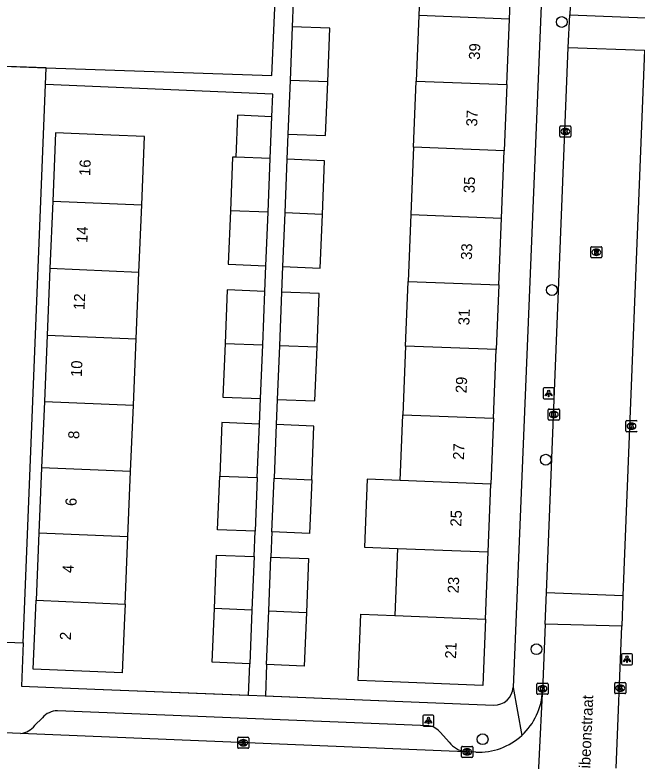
# Model space of a CAD drawing. Extents: x 161355 to 162026, y 386504 to 387459.
# Drawn here: x 161586.7 to 161642.9, y 387127.1 to 387194.5 of the extents above; entities that cross this region are included whole.
import ezdxf

# ---------------------------------------------------------------- set-up
doc = ezdxf.new("R2010")
doc.units = 0
for name, color, linetype in [('IMGEO_Boom', 7, 'Continuous'), ('IMGEO_Kolk', 7, 'Continuous'), ('IMGEO_Lichtpunt', 7, 'Continuous'), ('IMGEO_Muur', 7, 'Continuous'), ('IMGEO_Openbare_ruimte_label', 7, 'Continuous'), ('IMGEO_Pand', 7, 'Continuous'), ('IMGEO_Pand_nummerreeks', 7, 'Continuous'), ('IMGEO_Rijbaan_lokaal_open', 7, 'Continuous'), ('IMGEO_Rioolput', 7, 'Continuous'), ('IMGEO_Voetpad_open', 7, 'Continuous')]:
    doc.layers.add(name, color=color, linetype=linetype)

msp = doc.modelspace()

# ---------------------------------------------------------------- linework, layer by layer
at = {"layer": 'IMGEO_Boom'}
for centre in [(161636.129, 387193.845), (161635.245, 387169.621), (161634.687, 387154.292), (161633.843, 387137.165), (161628.979, 387129.028)]:
    msp.add_circle(centre, 0.489, dxfattribs=at)
at = {"layer": 'IMGEO_Kolk'}
for p, q in [((161635.95, 387183.524), (161635.95, 387184.376)), ((161636.025, 387184.45), (161636.877, 387184.45)), ((161636.951, 387184.376), (161636.951, 387183.524)), ((161636.461, 387183.67), (161636.436, 387183.67)), ((161636.438, 387184.23), (161636.463, 387184.23)), ((161636.877, 387183.45), (161636.025, 387183.45)), ((161634.909, 387157.946), (161634.909, 387158.798)), ((161634.984, 387158.872), (161635.836, 387158.872)), ((161635.397, 387158.652), (161635.422, 387158.652)), ((161635.91, 387158.798), (161635.91, 387157.946)), ((161635.42, 387158.092), (161635.395, 387158.092)), ((161635.836, 387157.872), (161634.984, 387157.872)), ((161641.93, 387156.898), (161641.93, 387157.75)), ((161642.005, 387157.824), (161642.857, 387157.824)), ((161642.418, 387157.604), (161642.443, 387157.604)), ((161642.857, 387156.824), (161642.005, 387156.824)), ((161642.441, 387157.044), (161642.416, 387157.044)), ((161633.889, 387133.166), (161633.889, 387134.018)), ((161633.964, 387134.092), (161634.816, 387134.092)), ((161634.377, 387133.872), (161634.402, 387133.872)), ((161634.89, 387134.018), (161634.89, 387133.166)), ((161640.912, 387133.223), (161640.912, 387134.075)), ((161640.987, 387134.149), (161641.839, 387134.149)), ((161641.4, 387133.929), (161641.425, 387133.929)), ((161641.913, 387134.075), (161641.913, 387133.223)), ((161634.816, 387133.092), (161633.964, 387133.092)), ((161634.4, 387133.312), (161634.375, 387133.312)), ((161641.839, 387133.149), (161640.987, 387133.149)), ((161641.423, 387133.369), (161641.398, 387133.369)), ((161606.857, 387128.288), (161606.857, 387129.14)), ((161606.932, 387129.214), (161607.784, 387129.214)), ((161607.345, 387128.994), (161607.37, 387128.994)), ((161607.858, 387129.14), (161607.858, 387128.288)), ((161607.368, 387128.434), (161607.343, 387128.434)), ((161627.081, 387127.461), (161627.081, 387128.313)), ((161627.156, 387128.387), (161628.008, 387128.387)), ((161628.082, 387128.313), (161628.082, 387127.461)), ((161607.784, 387128.214), (161606.932, 387128.214)), ((161627.569, 387128.167), (161627.594, 387128.167)), ((161628.008, 387127.387), (161627.156, 387127.387)), ((161627.592, 387127.607), (161627.567, 387127.607))]:
    msp.add_line(p, q, dxfattribs=at)
for points in [[(161635.95, 387183.524), (161635.95, 387184.376)], [(161636.025, 387184.45), (161636.877, 387184.45)], [(161636.951, 387184.376), (161636.951, 387183.524)], [(161636.271, 387184.15), (161636.394, 387184.15), (161636.394, 387183.999), (161636.524, 387184.15), (161636.688, 387184.15), (161636.542, 387183.999), (161636.695, 387183.75), (161636.543, 387183.75), (161636.458, 387183.914), (161636.394, 387183.847), (161636.394, 387183.75), (161636.271, 387183.75), (161636.271, 387184.15)], [(161636.877, 387183.45), (161636.025, 387183.45)], [(161634.909, 387157.946), (161634.909, 387158.798)], [(161634.984, 387158.872), (161635.836, 387158.872)], [(161635.91, 387158.798), (161635.91, 387157.946)], [(161635.23, 387158.572), (161635.353, 387158.572), (161635.353, 387158.421), (161635.483, 387158.572), (161635.647, 387158.572), (161635.501, 387158.421), (161635.654, 387158.172), (161635.502, 387158.172), (161635.417, 387158.336), (161635.353, 387158.269), (161635.353, 387158.172), (161635.23, 387158.172), (161635.23, 387158.572)], [(161635.836, 387157.872), (161634.984, 387157.872)], [(161641.93, 387156.898), (161641.93, 387157.75)], [(161642.005, 387157.824), (161642.857, 387157.824)], [(161642.251, 387157.524), (161642.374, 387157.524), (161642.374, 387157.373), (161642.504, 387157.524), (161642.668, 387157.524), (161642.522, 387157.373), (161642.675, 387157.124), (161642.523, 387157.124), (161642.438, 387157.288), (161642.374, 387157.221), (161642.374, 387157.124), (161642.251, 387157.124), (161642.251, 387157.524)], [(161642.857, 387156.824), (161642.005, 387156.824)], [(161633.889, 387133.166), (161633.889, 387134.018)], [(161633.964, 387134.092), (161634.816, 387134.092)], [(161634.21, 387133.792), (161634.333, 387133.792), (161634.333, 387133.641), (161634.463, 387133.792), (161634.627, 387133.792), (161634.481, 387133.641), (161634.634, 387133.392), (161634.482, 387133.392), (161634.397, 387133.556), (161634.333, 387133.489), (161634.333, 387133.392), (161634.21, 387133.392), (161634.21, 387133.792)], [(161634.89, 387134.018), (161634.89, 387133.166)], [(161640.912, 387133.223), (161640.912, 387134.075)], [(161640.987, 387134.149), (161641.839, 387134.149)], [(161641.233, 387133.849), (161641.356, 387133.849), (161641.356, 387133.698), (161641.486, 387133.849), (161641.65, 387133.849), (161641.504, 387133.698), (161641.657, 387133.449), (161641.505, 387133.449), (161641.42, 387133.613), (161641.356, 387133.546), (161641.356, 387133.449), (161641.233, 387133.449), (161641.233, 387133.849)], [(161641.913, 387134.075), (161641.913, 387133.223)], [(161634.816, 387133.092), (161633.964, 387133.092)], [(161641.839, 387133.149), (161640.987, 387133.149)], [(161606.857, 387128.288), (161606.857, 387129.14)], [(161606.932, 387129.214), (161607.784, 387129.214)], [(161607.858, 387129.14), (161607.858, 387128.288)], [(161607.178, 387128.914), (161607.301, 387128.914), (161607.301, 387128.763), (161607.431, 387128.914), (161607.595, 387128.914), (161607.449, 387128.763), (161607.602, 387128.514), (161607.45, 387128.514), (161607.365, 387128.678), (161607.301, 387128.611), (161607.301, 387128.514), (161607.178, 387128.514), (161607.178, 387128.914)], [(161627.081, 387127.461), (161627.081, 387128.313)], [(161627.156, 387128.387), (161628.008, 387128.387)], [(161628.082, 387128.313), (161628.082, 387127.461)], [(161607.784, 387128.214), (161606.932, 387128.214)], [(161627.402, 387128.087), (161627.525, 387128.087), (161627.525, 387127.936), (161627.655, 387128.087), (161627.819, 387128.087), (161627.673, 387127.936), (161627.826, 387127.687), (161627.674, 387127.687), (161627.589, 387127.851), (161627.525, 387127.784), (161627.525, 387127.687), (161627.402, 387127.687), (161627.402, 387128.087)], [(161628.008, 387127.387), (161627.156, 387127.387)]]:
    msp.add_lwpolyline(points, dxfattribs=at)
for centre, start, end in [((161636.027, 387184.374), 91.55205, 178.44795), ((161636.027, 387184.374), 91.55205, 178.44795), ((161636.875, 387184.374), 1.55205, 88.44795), ((161636.875, 387184.374), 1.55205, 88.44795), ((161636.027, 387183.526), 181.55205, 268.44795), ((161636.027, 387183.526), 181.55205, 268.44795), ((161636.875, 387183.526), 271.55205, 358.44795), ((161636.875, 387183.526), 271.55205, 358.44795), ((161634.986, 387158.796), 91.55205, 178.44795), ((161634.986, 387158.796), 91.55205, 178.44795), ((161635.834, 387158.796), 1.55205, 88.44795), ((161635.834, 387158.796), 1.55205, 88.44795), ((161634.986, 387157.948), 181.55205, 268.44795), ((161634.986, 387157.948), 181.55205, 268.44795), ((161635.834, 387157.948), 271.55205, 358.44795), ((161635.834, 387157.948), 271.55205, 358.44795), ((161642.007, 387157.748), 91.55205, 178.44795), ((161642.007, 387157.748), 91.55205, 178.44795), ((161642.855, 387157.748), 1.55205, 88.44795), ((161642.855, 387157.748), 1.55205, 88.44795), ((161642.007, 387156.9), 181.55205, 268.44795), ((161642.007, 387156.9), 181.55205, 268.44795), ((161642.855, 387156.9), 271.55205, 358.44795), ((161642.855, 387156.9), 271.55205, 358.44795), ((161633.966, 387134.016), 91.55205, 178.44795), ((161633.966, 387134.016), 91.55205, 178.44795), ((161634.814, 387134.016), 1.55205, 88.44795), ((161634.814, 387134.016), 1.55205, 88.44795), ((161640.989, 387134.073), 91.55205, 178.44795), ((161640.989, 387134.073), 91.55205, 178.44795), ((161641.837, 387134.073), 1.55205, 88.44795), ((161641.837, 387134.073), 1.55205, 88.44795), ((161633.966, 387133.168), 181.55205, 268.44795), ((161633.966, 387133.168), 181.55205, 268.44795), ((161634.814, 387133.168), 271.55205, 358.44795), ((161634.814, 387133.168), 271.55205, 358.44795), ((161640.989, 387133.225), 181.55205, 268.44795), ((161640.989, 387133.225), 181.55205, 268.44795), ((161641.837, 387133.225), 271.55205, 358.44795), ((161641.837, 387133.225), 271.55205, 358.44795), ((161606.934, 387129.138), 91.55205, 178.44795), ((161606.934, 387129.138), 91.55205, 178.44795), ((161607.782, 387129.138), 1.55205, 88.44795), ((161607.782, 387129.138), 1.55205, 88.44795), ((161627.158, 387128.311), 91.55205, 178.44795), ((161627.158, 387128.311), 91.55205, 178.44795), ((161628.006, 387128.311), 1.55205, 88.44795), ((161628.006, 387128.311), 1.55205, 88.44795), ((161606.934, 387128.29), 181.55205, 268.44795), ((161606.934, 387128.29), 181.55205, 268.44795), ((161607.782, 387128.29), 271.55205, 358.44795), ((161607.782, 387128.29), 271.55205, 358.44795), ((161627.158, 387127.463), 181.55205, 268.44795), ((161627.158, 387127.463), 181.55205, 268.44795), ((161628.006, 387127.463), 271.55205, 358.44795), ((161628.006, 387127.463), 271.55205, 358.44795)]:
    msp.add_arc(centre, 0.0765, start, end, dxfattribs=at)
for centre, major_axis, ratio, start_param, end_param in [((161636.437, 387183.95), (-0.387, 0.002), 0.722429, 4.712389, 7.853982), ((161636.462, 387183.95), (-0.39, 0.002), 0.717154, 1.570796, 4.712389), ((161635.396, 387158.372), (-0.387, 0.002), 0.722429, 4.712389, 7.853982), ((161635.421, 387158.372), (-0.39, 0.002), 0.717154, 1.570796, 4.712389), ((161642.417, 387157.324), (-0.387, 0.002), 0.722429, 4.712389, 7.853982), ((161642.442, 387157.324), (-0.39, 0.002), 0.717154, 1.570796, 4.712389), ((161634.376, 387133.592), (-0.387, 0.002), 0.722429, 4.712389, 7.853982), ((161634.401, 387133.592), (-0.39, 0.002), 0.717154, 1.570796, 4.712389), ((161641.399, 387133.649), (-0.387, 0.002), 0.722429, 4.712389, 7.853982), ((161641.424, 387133.649), (-0.39, 0.002), 0.717154, 1.570796, 4.712389), ((161607.344, 387128.714), (-0.387, 0.002), 0.722429, 4.712389, 7.853982), ((161607.369, 387128.714), (-0.39, 0.002), 0.717154, 1.570796, 4.712389), ((161627.568, 387127.887), (-0.387, 0.002), 0.722429, 4.712389, 7.853982), ((161627.593, 387127.887), (-0.39, 0.002), 0.717154, 1.570796, 4.712389)]:
    msp.add_ellipse(centre, major_axis=major_axis, ratio=ratio, start_param=start_param, end_param=end_param, dxfattribs=at)
at = {"layer": 'IMGEO_Lichtpunt'}
for p, q in [((161634.451, 387160.683), (161634.451, 387159.876)), ((161634.451, 387160.683), (161634.451, 387159.876)), ((161635.353, 387160.778), (161634.545, 387160.778)), ((161635.353, 387160.778), (161634.545, 387160.778)), ((161635.447, 387159.876), (161635.447, 387160.683)), ((161635.447, 387159.876), (161635.447, 387160.683)), ((161634.545, 387159.782), (161635.353, 387159.782)), ((161634.545, 387159.782), (161635.353, 387159.782)), ((161641.521, 387136.661), (161641.521, 387135.854)), ((161641.521, 387136.661), (161641.521, 387135.854)), ((161642.423, 387136.756), (161641.615, 387136.756)), ((161642.423, 387136.756), (161641.615, 387136.756)), ((161642.517, 387135.854), (161642.517, 387136.661)), ((161642.517, 387135.854), (161642.517, 387136.661)), ((161641.615, 387135.76), (161642.423, 387135.76)), ((161641.615, 387135.76), (161642.423, 387135.76)), ((161623.587, 387131.118), (161623.587, 387130.311)), ((161623.587, 387131.118), (161623.587, 387130.311)), ((161624.489, 387131.213), (161623.681, 387131.213)), ((161624.489, 387131.213), (161623.681, 387131.213)), ((161624.583, 387130.311), (161624.583, 387131.118)), ((161624.583, 387130.311), (161624.583, 387131.118)), ((161623.681, 387130.217), (161624.489, 387130.217)), ((161623.681, 387130.217), (161624.489, 387130.217))]:
    msp.add_line(p, q, dxfattribs=at)
for points in [[(161634.825, 387160.347), (161634.864, 387160.319), (161634.676, 387160.057), (161634.638, 387160.084), (161634.825, 387160.347)], [(161634.927, 387160.299), (161634.974, 387160.299), (161634.974, 387159.977), (161634.927, 387159.977), (161634.927, 387160.299)], [(161635.037, 387160.319), (161635.075, 387160.346), (161635.262, 387160.084), (161635.223, 387160.056), (161635.037, 387160.319)], [(161641.895, 387136.325), (161641.934, 387136.297), (161641.746, 387136.035), (161641.708, 387136.062), (161641.895, 387136.325)], [(161641.997, 387136.277), (161642.044, 387136.277), (161642.044, 387135.955), (161641.997, 387135.955), (161641.997, 387136.277)], [(161642.107, 387136.297), (161642.145, 387136.324), (161642.332, 387136.062), (161642.293, 387136.034), (161642.107, 387136.297)], [(161623.961, 387130.782), (161624, 387130.754), (161623.812, 387130.492), (161623.774, 387130.519), (161623.961, 387130.782)], [(161624.063, 387130.734), (161624.11, 387130.734), (161624.11, 387130.412), (161624.063, 387130.412), (161624.063, 387130.734)], [(161624.173, 387130.754), (161624.211, 387130.781), (161624.398, 387130.519), (161624.359, 387130.491), (161624.173, 387130.754)]]:
    msp.add_lwpolyline(points, dxfattribs=at)
for centre in [(161634.95, 387160.481), (161642.02, 387136.459), (161624.086, 387130.916)]:
    msp.add_circle(centre, 0.0994, dxfattribs=at)
for centre, start, end in [((161634.545, 387160.683), 90, 180), ((161634.545, 387160.683), 90, 180), ((161635.353, 387160.683), 0, 90), ((161635.353, 387160.683), 0, 90), ((161634.545, 387159.876), 180, 270), ((161634.545, 387159.876), 180, 270), ((161635.353, 387159.876), 270, 0), ((161635.353, 387159.876), 270, 360), ((161641.615, 387136.661), 90, 180), ((161641.615, 387136.661), 90, 180), ((161642.423, 387136.661), 0, 90), ((161642.423, 387136.661), 0, 90), ((161641.615, 387135.854), 180, 270), ((161641.615, 387135.854), 180, 270), ((161642.423, 387135.854), 270, 0), ((161642.423, 387135.854), 270, 360), ((161623.681, 387131.118), 90, 180), ((161623.681, 387131.118), 90, 180), ((161624.489, 387131.118), 0, 90), ((161624.489, 387131.118), 0, 90), ((161623.681, 387130.311), 180, 270), ((161623.681, 387130.311), 180, 270), ((161624.489, 387130.311), 270, 0), ((161624.489, 387130.311), 270, 360)]:
    msp.add_arc(centre, 0.0946, start, end, dxfattribs=at)
at = {"layer": 'IMGEO_Muur'}
for points in [[(161571.591, 387190.403), (161589.556, 387189.7)], [(161593.961, 387133.561), (161607.749, 387133.005)], [(161609.328, 387132.941), (161623.238, 387132.38)]]:
    msp.add_lwpolyline(points, dxfattribs=at)
at = {"layer": 'IMGEO_Pand'}
for points in [[(161623.446, 387200.54), (161623.203, 387194.44)], [(161631.396, 387194.115), (161631.638, 387200.215)], [(161623.203, 387194.44), (161622.968, 387188.509)], [(161631.396, 387194.115), (161623.203, 387194.44)], [(161631.16, 387188.184), (161631.396, 387194.115)], [(161611.784, 387193.411), (161611.59, 387188.568)], [(161614.987, 387188.432), (161615.181, 387193.275), (161611.784, 387193.411)], [(161611.59, 387188.568), (161611.395, 387183.722)], [(161611.395, 387183.722), (161614.792, 387183.586), (161614.987, 387188.432)], [(161614.987, 387188.432), (161611.59, 387188.568)], [(161622.73, 387182.532), (161622.968, 387188.509)], [(161622.968, 387188.509), (161631.16, 387188.184)], [(161631.16, 387188.184), (161630.922, 387182.206)], [(161609.949, 387185.29), (161606.846, 387185.416), (161606.692, 387181.627)], [(161609.796, 387181.501), (161609.949, 387185.29)], [(161598.188, 387177.323), (161598.445, 387183.484), (161595.403, 387183.611), (161590.407, 387183.819), (161590.15, 387177.658)], [(161622.73, 387182.532), (161622.488, 387176.436)], [(161630.922, 387182.206), (161622.73, 387182.532)], [(161606.692, 387181.627), (161606.398, 387181.639), (161606.202, 387176.793)], [(161609.796, 387181.501), (161606.692, 387181.627)], [(161630.68, 387176.11), (161630.922, 387182.206)], [(161609.599, 387176.655), (161609.796, 387181.501)], [(161611.304, 387181.442), (161611.109, 387176.585)], [(161614.506, 387176.448), (161614.701, 387181.305), (161611.304, 387181.442)], [(161590.15, 387177.658), (161589.896, 387171.555)], [(161590.15, 387177.658), (161598.188, 387177.323)], [(161597.934, 387171.22), (161598.188, 387177.323)], [(161606.202, 387176.793), (161606.006, 387171.947), (161609.403, 387171.809)], [(161609.599, 387176.655), (161606.202, 387176.793)], [(161609.403, 387171.809), (161609.599, 387176.655)], [(161611.109, 387176.585), (161610.914, 387171.739)], [(161610.914, 387171.739), (161614.311, 387171.602), (161614.506, 387176.448)], [(161614.506, 387176.448), (161611.109, 387176.585)], [(161622.488, 387176.436), (161622.248, 387170.408)], [(161622.488, 387176.436), (161630.68, 387176.11)], [(161630.44, 387170.083), (161630.68, 387176.11)], [(161589.896, 387171.555), (161589.645, 387165.539)], [(161597.934, 387171.22), (161589.896, 387171.555)], [(161597.683, 387165.203), (161597.934, 387171.22)], [(161622.016, 387164.564), (161622.248, 387170.408)], [(161622.248, 387170.408), (161630.44, 387170.083)], [(161609.309, 387169.496), (161605.912, 387169.633), (161605.716, 387164.802)], [(161609.113, 387164.664), (161609.309, 387169.496)], [(161610.822, 387169.445), (161610.627, 387164.584)], [(161614.024, 387164.447), (161614.219, 387169.308), (161610.822, 387169.445)], [(161630.44, 387170.083), (161630.208, 387164.239)], [(161589.645, 387165.539), (161589.396, 387159.561)], [(161589.645, 387165.539), (161597.683, 387165.203)], [(161597.434, 387159.225), (161597.683, 387165.203)], [(161605.716, 387164.802), (161605.519, 387159.956), (161608.917, 387159.818)], [(161605.716, 387164.802), (161609.113, 387164.664)], [(161608.917, 387159.818), (161609.113, 387164.664)], [(161610.627, 387164.584), (161610.432, 387159.738)], [(161610.432, 387159.738), (161613.83, 387159.601), (161614.024, 387164.447)], [(161614.024, 387164.447), (161610.627, 387164.584)], [(161622.016, 387164.564), (161621.77, 387158.355)], [(161630.208, 387164.239), (161622.016, 387164.564)], [(161629.961, 387158.03), (161630.208, 387164.239)], [(161589.396, 387159.561), (161589.146, 387153.566)], [(161589.396, 387159.561), (161597.434, 387159.225)], [(161597.184, 387153.23), (161597.434, 387159.225)], [(161621.533, 387152.402), (161621.77, 387158.355)], [(161621.77, 387158.355), (161629.961, 387158.03)], [(161629.961, 387158.03), (161629.725, 387152.077)], [(161608.823, 387157.516), (161605.426, 387157.654), (161605.23, 387152.811)], [(161608.627, 387152.673), (161608.823, 387157.516)], [(161610.341, 387157.457), (161610.147, 387152.617)], [(161613.544, 387152.48), (161613.738, 387157.321), (161610.341, 387157.457)], [(161589.146, 387153.566), (161588.901, 387147.684)], [(161597.184, 387153.23), (161589.146, 387153.566)], [(161596.939, 387147.348), (161597.184, 387153.23)], [(161608.431, 387147.827), (161605.033, 387147.965), (161605.23, 387152.811)], [(161605.23, 387152.811), (161608.627, 387152.673)], [(161608.627, 387152.673), (161608.431, 387147.827)], [(161609.952, 387147.771), (161610.147, 387152.617)], [(161610.147, 387152.617), (161613.544, 387152.48)], [(161613.544, 387152.48), (161613.349, 387147.634), (161609.952, 387147.771)], [(161621.533, 387152.402), (161618.549, 387152.52), (161618.306, 387146.393), (161621.29, 387146.275)], [(161629.725, 387152.077), (161621.533, 387152.402)], [(161629.481, 387145.95), (161629.725, 387152.077)], [(161588.901, 387147.684), (161588.647, 387141.585)], [(161588.901, 387147.684), (161596.939, 387147.348)], [(161596.684, 387141.249), (161596.939, 387147.348)], [(161621.29, 387146.275), (161621.049, 387140.214)], [(161621.29, 387146.275), (161629.481, 387145.95)], [(161629.24, 387139.889), (161629.481, 387145.95)], [(161604.745, 387140.839), (161604.94, 387145.673), (161608.338, 387145.535)], [(161608.338, 387145.535), (161608.142, 387140.702)], [(161609.665, 387140.631), (161609.861, 387145.492)], [(161609.861, 387145.492), (161613.258, 387145.355), (161613.063, 387140.494)], [(161596.684, 387141.249), (161596.633, 387140.014), (161596.425, 387135.018), (161588.387, 387135.353), (161588.647, 387141.585)], [(161588.647, 387141.585), (161596.684, 387141.249)], [(161607.945, 387135.855), (161604.548, 387135.993), (161604.745, 387140.839)], [(161608.142, 387140.702), (161604.745, 387140.839)], [(161608.142, 387140.702), (161607.945, 387135.855)], [(161609.471, 387135.775), (161609.665, 387140.631)], [(161613.063, 387140.494), (161612.868, 387135.638), (161609.471, 387135.775)], [(161609.665, 387140.631), (161613.063, 387140.494)], [(161629.24, 387139.889), (161629.002, 387133.888), (161620.811, 387134.213), (161617.741, 387134.335), (161617.979, 387140.336), (161621.049, 387140.214)], [(161621.049, 387140.214), (161629.24, 387139.889)]]:
    msp.add_lwpolyline(points, dxfattribs=at)
at = {"layer": 'IMGEO_Rijbaan_lokaal_open'}
for points in [[(161634.872, 387210.048), (161631.729, 387133.716)], [(161637.343, 387205.929), (161637.319, 387205.77), (161636.861, 387194.478)], [(161636.705, 387191.542), (161636.861, 387194.478)], [(161636.861, 387194.478), (161643.727, 387194.219)], [(161634.744, 387142.297), (161636.705, 387191.542)], [(161636.705, 387191.542), (161643.611, 387191.311)], [(161643.611, 387191.311), (161641.655, 387142.032)], [(161634.628, 387139.442), (161634.744, 387142.297)], [(161634.744, 387142.297), (161641.655, 387142.032)], [(161641.655, 387142.032), (161641.557, 387139.242)], [(161634.628, 387139.442), (161634.383, 387133.402)], [(161641.557, 387139.242), (161634.628, 387139.442)], [(161641.045, 387126.421), (161641.557, 387139.242)], [(161631.729, 387133.716), (161632.521, 387129.381)], [(161633.569, 387116.709), (161634.401, 387133.163), (161634.383, 387133.402)], [(161587.249, 387129.55), (161571.042, 387130.218)], [(161627.435, 387127.892), (161587.249, 387129.55)], [(161628.361, 387127.854), (161627.435, 387127.892)]]:
    msp.add_lwpolyline(points, dxfattribs=at)
for centre, radius, start, end in [((161628.601, 387133.638), 5.787, 312.64216, 357.66306), ((161628.597, 387133.641), 5.792, 267.6654, 312.64767)]:
    msp.add_arc(centre, radius, start, end, dxfattribs=at)
at = {"layer": 'IMGEO_Rioolput'}
for p, q in [((161638.825, 387173.536), (161639.677, 387173.536)), ((161638.75, 387172.61), (161638.75, 387173.462)), ((161639.238, 387173.316), (161639.263, 387173.316)), ((161639.751, 387173.462), (161639.751, 387172.61)), ((161639.677, 387172.536), (161638.825, 387172.536)), ((161639.261, 387172.756), (161639.236, 387172.756))]:
    msp.add_line(p, q, dxfattribs=at)
for points in [[(161638.825, 387173.536), (161639.677, 387173.536)], [(161638.75, 387172.61), (161638.75, 387173.462)], [(161639.339, 387173.234), (161639.087, 387173.236), (161639.087, 387172.836)], [(161639.087, 387172.836), (161639.211, 387172.836), (161639.211, 387172.998), (161639.222, 387172.998)], [(161639.265, 387173.155), (161639.211, 387173.155), (161639.211, 387173.074)], [(161639.211, 387173.074), (161639.263, 387173.074)], [(161639.269, 387172.969), (161639.34, 387172.836), (161639.48, 387172.836), (161639.415, 387172.962)], [(161639.751, 387173.462), (161639.751, 387172.61)], [(161639.677, 387172.536), (161638.825, 387172.536)]]:
    msp.add_lwpolyline(points, dxfattribs=at)
for centre, radius, start, end in [((161638.827, 387173.46), 0.0765, 91.55205, 178.44795), ((161638.827, 387173.46), 0.0765, 91.55205, 178.44795), ((161639.675, 387173.46), 0.0765, 1.55205, 88.44795), ((161639.675, 387173.46), 0.0765, 1.55205, 88.44795), ((161639.221, 387172.945), 0.0533, 26.02933, 88.69889), ((161639.247, 387173.263), 0.19, 274.7715, 282.96867), ((161639.271, 387173.059), 0.0964, 77.00612, 93.18647), ((161639.285, 387173.116), 0.0378, 276.66336, 79.67722), ((161639.338, 387173.124), 0.109, 350.36119, 89.41601), ((161639.336, 387173.124), 0.112, 277.58423, 350.98172), ((161639.32, 387172.909), 0.108, 29.51342, 73.79051), ((161638.827, 387172.612), 0.0765, 181.55205, 268.44795), ((161638.827, 387172.612), 0.0765, 181.55205, 268.44795), ((161639.675, 387172.612), 0.0765, 271.55205, 358.44795), ((161639.675, 387172.612), 0.0765, 271.55205, 358.44795)]:
    msp.add_arc(centre, radius, start, end, dxfattribs=at)
for centre, major_axis, ratio, start_param, end_param in [((161639.237, 387173.036), (-0.387, 0.002), 0.722429, 4.712389, 7.853982), ((161639.262, 387173.036), (-0.39, 0.002), 0.717154, 1.570796, 4.712389)]:
    msp.add_ellipse(centre, major_axis=major_axis, ratio=ratio, start_param=start_param, end_param=end_param, dxfattribs=at)
at = {"layer": 'IMGEO_Voetpad_open'}
for points in [[(161589.556, 387189.7), (161609.924, 387189.008), (161610.367, 387198.559)], [(161611.876, 387195.702), (161611.784, 387193.411)], [(161589.556, 387189.7), (161572.553, 387190.267)], [(161589.496, 387188.206), (161589.556, 387189.7)], [(161587.468, 387137.733), (161589.496, 387188.206)], [(161609.949, 387185.29), (161610.032, 387187.33), (161589.496, 387188.206)], [(161611.395, 387183.722), (161611.304, 387181.442)], [(161609.309, 387169.496), (161609.403, 387171.809)], [(161610.914, 387171.739), (161610.822, 387169.445)], [(161608.823, 387157.516), (161608.917, 387159.818)], [(161610.432, 387159.738), (161610.341, 387157.457)], [(161608.338, 387145.535), (161608.431, 387147.827)], [(161609.952, 387147.771), (161609.861, 387145.492)], [(161584.444, 387137.853), (161587.468, 387137.733)], [(161587.468, 387137.733), (161587.311, 387133.829), (161593.961, 387133.561), (161607.83, 387133.002)], [(161607.83, 387133.002), (161607.945, 387135.855)], [(161609.471, 387135.775), (161609.365, 387132.939)], [(161607.83, 387133.002), (161609.365, 387132.939)], [(161609.365, 387132.939), (161623.238, 387132.38), (161629.981, 387132.108)], [(161624.131, 387130.244), (161590.571, 387131.602)], [(161589.214, 387130.978), (161588.515, 387130.28)], [(161625.97, 387128.752), (161625.161, 387129.629)]]:
    msp.add_lwpolyline(points, dxfattribs=at)
for centre, radius, start, end in [((161630.048, 387133.79), 1.683, 267.73056, 357.49187), ((161590.616, 387129.716), 1.886, 91.36992, 138.01961), ((161587.058, 387131.344), 1.805, 276.08358, 323.85358), ((161623.872, 387128.641), 1.624, 37.48596, 80.83226), ((161627.779, 387130.156), 2.29, 217.81226, 261.35925)]:
    msp.add_arc(centre, radius, start, end, dxfattribs=at)

# ---------------------------------------------------------------- texts
at = {"layer": 'IMGEO_Openbare_ruimte_label'}
msp.add_text('Gibeonstraat', height=1, rotation=87.53534, dxfattribs=at).set_placement((161638.65, 387125.34))
at = {"layer": 'IMGEO_Pand_nummerreeks'}
for s, rotation, p in [('39', 87.72417, (161628.727, 387190.414)), ('37', 87.72417, (161628.487, 387184.388)), ('16', 87.61337, (161593.527, 387179.919)), ('35', 87.72417, (161628.248, 387178.361)), ('14', 87.61337, (161593.275, 387173.861)), ('33', 87.72417, (161628.008, 387172.335)), ('12', 87.61337, (161593.022, 387167.8)), ('31', 87.72417, (161627.774, 387166.42)), ('10', 87.61337, (161592.77, 387161.747)), ('29', 87.72417, (161627.529, 387160.282)), ('8', 87.61337, (161592.536, 387156.15)), ('27', 87.72417, (161627.29, 387154.256)), ('6', 87.61337, (161592.284, 387150.088)), ('25', 87.72557, (161627.05, 387148.228)), ('4', 87.61337, (161592.031, 387144.03)), ('23', 87.72417, (161626.811, 387142.203)), ('2', 87.61337, (161591.779, 387137.969)), ('21', 87.72557, (161626.576, 387136.287))]:
    msp.add_text(s, height=1, rotation=rotation, dxfattribs=at).set_placement(p)

doc.saveas('drawing.dxf')
